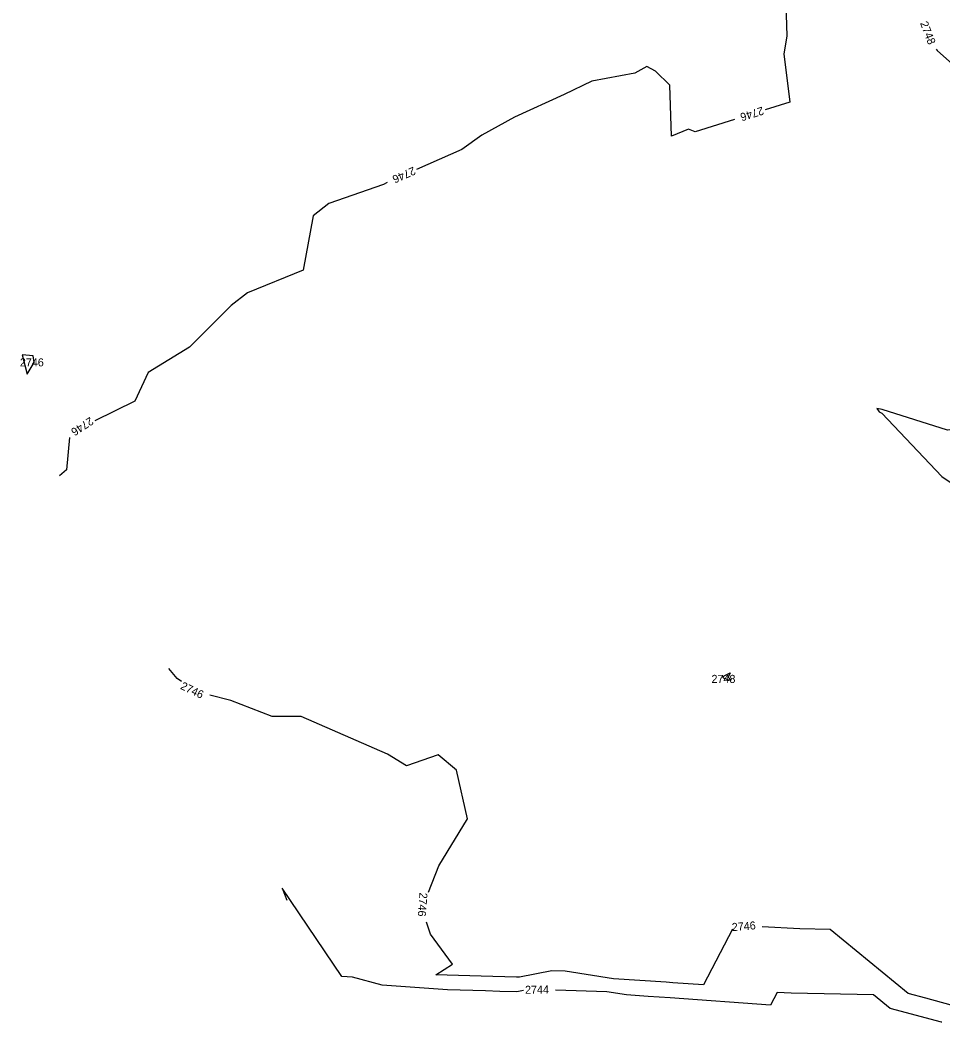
# Model space of a CAD drawing. Extents: x 1326424 to 1329294, y 1001359 to 1003823.
# Drawn here: x 1328049.7 to 1328279.2, y 1001428.8 to 1001682.9 of the extents above; entities that cross this region are included whole.
import ezdxf

# ---------------------------------------------------------------- set-up
doc = ezdxf.new("R2010")
doc.units = 0
doc.layers.add('Scratch_Level_3', color=7, linetype='Continuous')

msp = doc.modelspace()

# ---------------------------------------------------------------- linework, layer by layer
at = {"layer": 'Scratch_Level_3'}
for points in [[(1328216.26, 1001745.62), (1328218.56, 1001742.29), (1328231.47, 1001724.09), (1328236.76, 1001720.67), (1328242.12, 1001714.52), (1328242.37, 1001705.38), (1328239.81, 1001700.48), (1328240.45, 1001679.02), (1328239.7, 1001674.6), (1328241.2, 1001662.59), (1328235.05, 1001660.66)], [(1328277.62, 1001675.77), (1328277.88, 1001675.41), (1328285.42, 1001668.7), (1328286.52, 1001667.89), (1328293.8, 1001660.36), (1328300.96, 1001657.21), (1328306, 1001652.28), (1328325.36, 1001639.86), (1328314.11, 1001639.53), (1328311.03, 1001637.86), (1328311.27, 1001633.2), (1328313.72, 1001613.03)], [(1328227.41, 1001658.26), (1328217.67, 1001655.2), (1328216.02, 1001655.88), (1328211.74, 1001654.14), (1328211.31, 1001666.83), (1328207.76, 1001670.33), (1328205.59, 1001671.47), (1328202.64, 1001669.77), (1328191.96, 1001667.77), (1328185.02, 1001664.52), (1328172.7, 1001658.83), (1328164.55, 1001654.4), (1328159.57, 1001650.81), (1328148.3, 1001645.82)], [(1328140.98, 1001642.57), (1328140.05, 1001642.12), (1328126.44, 1001637.4), (1328122.56, 1001634.26), (1328120.03, 1001620.77), (1328106.19, 1001615.13), (1328102.14, 1001612.01), (1328091.79, 1001601.61), (1328081.47, 1001595.33), (1328078.2, 1001588.15), (1328068.2, 1001583.27)], [(1328311.26, 1001605.89), (1328309.32, 1001602.97), (1328304.36, 1001592.02), (1328301.05, 1001580.41), (1328291.74, 1001582.64), (1328280.5, 1001580.97), (1328264.2, 1001586.08), (1328262.85, 1001586.34), (1328263.48, 1001585.52), (1328264.08, 1001585.19), (1328279.09, 1001569.43), (1328286.95, 1001564.06)], [(1328053.13, 1001597.82), (1328052.83, 1001599.43), (1328050.15, 1001599.66), (1328051.37, 1001594.85), (1328053.13, 1001597.82)], [(1328061.92, 1001579.13), (1328061.18, 1001571.08), (1328059.43, 1001569.59)], [(1328089.79, 1001518.35), (1328088.7, 1001519.17), (1328086.6, 1001521.58)], [(1328225.3, 1001519.03), (1328224.96, 1001519.01), (1328224.42, 1001519.58), (1328225.21, 1001520), (1328226.34, 1001520.54), (1328225.85, 1001519.47), (1328226.64, 1001518.73), (1328225.87, 1001518.69), (1328225.3, 1001519.03)], [(1328151.27, 1001465.96), (1328153.88, 1001472.48), (1328160.98, 1001484.17), (1328158.23, 1001496.28), (1328153.67, 1001500.11), (1328145.81, 1001497.4), (1328141.09, 1001500.29), (1328119.57, 1001509.65), (1328112.36, 1001509.66), (1328102.07, 1001513.62), (1328096.87, 1001514.97)], [(1328174.91, 1001441.44), (1328173.29, 1001441.11), (1328169.06, 1001441.25), (1328165.47, 1001441.36), (1328155.96, 1001441.63), (1328139.73, 1001442.82), (1328132.36, 1001444.78), (1328129.68, 1001444.98), (1328114.84, 1001466.97), (1328116.03, 1001463.94)], [(1328226.92, 1001456.72), (1328219.76, 1001442.84), (1328212.13, 1001443.4), (1328210.46, 1001443.52), (1328197.33, 1001444.4), (1328185.32, 1001446.28), (1328181.93, 1001446.39), (1328173.92, 1001444.77), (1328173.17, 1001444.8), (1328164.38, 1001445.06), (1328153.09, 1001445.39), (1328157.24, 1001448.06), (1328151.77, 1001455.47), (1328150.73, 1001458.48)], [(1328326.3, 1001428.76), (1328320.69, 1001430.36), (1328310.99, 1001435.8), (1328309.79, 1001436.08), (1328298.61, 1001435.92), (1328297.55, 1001435.9), (1328288.79, 1001435.91), (1328286.17, 1001436.48), (1328275.03, 1001439.59), (1328270.64, 1001440.74), (1328251.22, 1001456.69), (1328243.73, 1001456.84), (1328234.34, 1001457.32)], [(1328279.09, 1001433.58), (1328278.93, 1001433.62), (1328266.22, 1001436.95), (1328262.04, 1001440.39), (1328241.55, 1001440.8), (1328238.04, 1001440.98), (1328236.39, 1001437.78), (1328211.41, 1001439.61), (1328205.96, 1001440.01), (1328200.59, 1001440.37), (1328195.68, 1001441.13), (1328182.88, 1001441.56)]]:
    msp.add_lwpolyline(points, dxfattribs=at)

# ---------------------------------------------------------------- texts
for s, rotation, p in [('2748', 290.9795, (1328273.6, 1001682.26)), ('2746', 197.451, (1328234.35, 1001661.49)), ('2746', 203.9357, (1328147.51, 1001646.56)), ('2746', 213.3655, (1328067.04, 1001584.32)), ('2746', 334.4425, (1328089.33, 1001516.61)), ('2746', 265.8793, (1328149.03, 1001465.89)), ('2746', 4.5842, (1328226.85, 1001456.24)), ('2744', 0.8848, (1328175.31, 1001440.64))]:
    msp.add_text(s, height=2, rotation=rotation, dxfattribs=at).set_placement(p)
for s, p in [('2746', (1328049.55, 1001596.82)), ('2748', (1328221.72, 1001518.03))]:
    msp.add_text(s, height=2, dxfattribs=at).set_placement(p)

doc.saveas('drawing.dxf')
